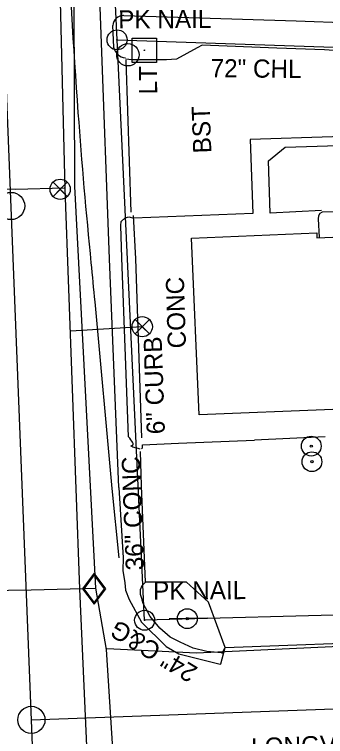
# Model space of a CAD drawing. Extents: x 1627482 to 1629573, y 760826 to 766301.
# Drawn here: x 1628355.8 to 1628424.3, y 764550.9 to 764709.8 of the extents above; entities that cross this region are included whole.
import ezdxf

# ---------------------------------------------------------------- set-up
doc = ezdxf.new("R2010")
doc.units = 0
for name, color, linetype in [('Exist Building Metal Canopy', 7, 'Continuous'), ('Exist Horizontal Alignment', 7, 'Continuous'), ('Exist Horizontal Alignment Point', 7, 'Continuous'), ('Exist Other Culture Fence Line Text', 7, 'Continuous'), ('Exist Other Culture Located Object CELL', 7, 'Continuous'), ('Exist Other Culture Sign CELL', 7, 'Continuous'), ('Exist Property Iron Pin CELL', 7, 'Continuous'), ('Exist Property Iron Pin Text', 7, 'Continuous'), ('Exist Property Line', 7, 'Continuous'), ('Exist Right of Way Line', 7, 'Continuous'), ('Exist Roads Change in Surface', 7, 'Continuous'), ('Exist Roads Change in Surface Text', 7, 'Continuous'), ('Exist Roads Curbs', 7, 'Continuous'), ('Exist Roads Curbs Text', 7, 'Continuous'), ('Exist Roads EOP', 7, 'Continuous'), ('Exist Roads EOP Other', 7, 'Continuous'), ('Exist Roads EOP Text', 7, 'Continuous'), ('Exist Roads EOT', 7, 'Continuous'), ('Exist Utilities Gas UG Line SUE LOS B', 7, 'Continuous'), ('Exist Utilities Gas Valve CELL', 7, 'Continuous'), ('Exist Utilities Other Pole CELL', 7, 'Continuous'), ('Exist Utilities Other Pole With Base CELL', 7, 'Continuous'), ('Exist Utilities Other Pole With Base Text', 7, 'Continuous'), ('Exist Utilities Water UG Line SUE LOS B', 7, 'Continuous'), ('Exist Utilities Water Valve CELL', 7, 'Continuous')]:
    doc.layers.add(name, color=color, linetype=linetype)

# ---------------------------------------------------------------- blocks, each defined once
blk = doc.blocks.new('EXIST PROPERTY IRON PIN_368')
at = {"layer": 'Exist Property Iron Pin CELL'}
for radius in [3.36, 0.108]:
    blk.add_circle((0, 0), radius, dxfattribs=at)

msp = doc.modelspace()

# ---------------------------------------------------------------- linework, layer by layer
at = {"layer": 'Exist Building Metal Canopy'}
msp.add_lwpolyline([(1628425.87, 764622.87), (1628396.42, 764621.64), (1628394.79, 764660.55), (1628422.33, 764661.7), (1628422.38, 764660.65), (1628503.55, 764664.04), (1628505.16, 764625.66), (1628450.93, 764623.42)], dxfattribs=at)
at = {"layer": 'Exist Horizontal Alignment'}
for p, q in [((1628461.18, 761975.88), (1628351.56, 764755.6)), ((1628359.49, 764554.52), (1628586.15, 764562.81))]:
    msp.add_line(p, q, dxfattribs=at)
at = {"layer": 'Exist Horizontal Alignment Point'}
for centre in [(1628355.03, 764667.64), (1628359.49, 764554.52)]:
    msp.add_circle(centre, 3, dxfattribs=at)
at = {"layer": 'Exist Other Culture Located Object CELL'}
for centre, radius in [((1628421.14, 764614.79), 2.18), ((1628421.14, 764614.79), 0.24), ((1628421.28, 764611.36), 2.18), ((1628421.28, 764611.36), 0.24), ((1628393.84, 764576.82), 2.18), ((1628393.84, 764576.82), 0.24)]:
    msp.add_circle(centre, radius, dxfattribs=at)
at = {"layer": 'Exist Other Culture Sign CELL'}
msp.add_line((1628398.3, 764576.91), (1628389.81, 764576.75), dxfattribs=at)
at = {"layer": 'Exist Property Line'}
msp.add_lwpolyline([(1628378.37, 764704.21), (1628523.49, 764699.32), (1628530.95, 764698.78), (1628534.39, 764580.41)], dxfattribs=at)
at = {"layer": 'Exist Right of Way Line'}
for points in [[(1628378.37, 764704.21), (1628372.43, 764829.29)], [(1628384.44, 764576.46), (1628378.37, 764704.21)], [(1628534.39, 764580.41), (1628384.44, 764576.46)]]:
    msp.add_lwpolyline(points, dxfattribs=at)
at = {"layer": 'Exist Roads Change in Surface'}
for p, q in [((1628408.3, 764666.01), (1628382.09, 764664.95)), ((1628424.2, 764616.81), (1628408.62, 764616.13))]:
    msp.add_line(p, q, dxfattribs=at)
for points in [[(1628462.1, 764684.04), (1628407.69, 764682.29), (1628408.3, 764666.01)], [(1628423.38, 764666.66), (1628412.12, 764666.03), (1628411.72, 764677.61), (1628415.4, 764680.56), (1628462.18, 764682.05)], [(1628383.77, 764614.17), (1628383.98, 764614.39), (1628383.95, 764615.11), (1628391.87, 764615.44), (1628408.62, 764616.13)]]:
    msp.add_lwpolyline(points, dxfattribs=at)
at = {"layer": 'Exist Roads Curbs'}
for p, q in [((1628379.84, 764709.56), (1628379.79, 764709.57)), ((1628377.62, 764702.58), (1628377.44, 764707.34)), ((1628380.19, 764700.25), (1628380.19, 764700.25)), ((1628383.48, 764614.14), (1628383.48, 764614.14))]:
    msp.add_line(p, q, dxfattribs=at)
for points in [[(1628511.33, 764699.75), (1628499.79, 764700.13), (1628485.12, 764700.98), (1628474.17, 764700.53), (1628460.57, 764700.88), (1628449.15, 764701.31), (1628430.38, 764701.58), (1628424.02, 764701.98), (1628413.58, 764702.34), (1628397.12, 764703), (1628396, 764702.46), (1628391.42, 764699.95), (1628389.23, 764699.78), (1628381.68, 764699.83), (1628380.24, 764699.96)], [(1628450.42, 764661.82), (1628450.24, 764665.98), (1628450.16, 764666.55), (1628449.82, 764666.9), (1628449.32, 764667), (1628448.37, 764666.96), (1628423.5, 764666.25), (1628423.04, 764665.97), (1628422.76, 764665.5), (1628422.68, 764664.79), (1628422.84, 764660.67)], [(1628379.18, 764663.31), (1628379.24, 764664.2), (1628380.14, 764665.01), (1628380.94, 764665.22), (1628382.09, 764664.95)], [(1628380.91, 764616.83), (1628379.39, 764656.22), (1628379.18, 764663.31)], [(1628384.64, 764584.86), (1628383.83, 764584.07), (1628383.49, 764583.13), (1628383.44, 764582.22), (1628383.93, 764580.88)], [(1628402.15, 764570.45), (1628398.51, 764580.45), (1628393.64, 764584.86), (1628384.64, 764584.86)], [(1628401.38, 764569.27), (1628398.15, 764569.56), (1628395.14, 764570.29), (1628392.23, 764571.66), (1628390.06, 764572.75), (1628387.81, 764574.74), (1628385.65, 764577.32), (1628384.14, 764580.16), (1628383.93, 764580.88)], [(1628401.38, 764569.27), (1628401.64, 764569.31), (1628401.76, 764569.64), (1628402.15, 764570.45)]]:
    msp.add_lwpolyline(points, dxfattribs=at)
for centre, major_axis, ratio, start_param, end_param in [((1628379.84, 764707.16), (-1.67, 1.73), 0.997866, 5.517328, 7.013428), ((1628380.55, 764703.24), (-2.18, -2.08), 0.999024, 5.744467, 6.972844)]:
    msp.add_ellipse(centre, major_axis=major_axis, ratio=ratio, start_param=start_param, end_param=end_param, dxfattribs=at)
msp.add_spline([(1628383.48, 764614.14), (1628381.61, 764614.93), (1628381.65, 764614.94), (1628380.91, 764616.83)], degree=3, dxfattribs=at)
at = {"layer": 'Exist Roads EOP'}
for points in [[(1628378.77, 764605.65), (1628376.73, 764655.99), (1628373, 764754.97), (1628371.55, 764792.06)], [(1628378.77, 764605.65), (1628379.71, 764590.21), (1628379.64, 764587.41), (1628380.07, 764584.73), (1628380.22, 764583.11), (1628381.01, 764581.04), (1628383.77, 764576.07), (1628389.2, 764570.66), (1628391.96, 764569.11), (1628401.04, 764566.82), (1628401.19, 764566.89), (1628402.15, 764570.45), (1628441.56, 764571.9)]]:
    msp.add_lwpolyline(points, dxfattribs=at)
at = {"layer": 'Exist Roads EOP Other'}
for p, q in [((1628381.5, 764666.31), (1628380.34, 764699.72)), ((1628381.89, 764665.56), (1628382.39, 764656.03)), ((1628382.39, 764656.03), (1628383.76, 764616.6))]:
    msp.add_line(p, q, dxfattribs=at)
for points in [[(1628379.84, 764709.56), (1628396.49, 764709.02), (1628417.78, 764708.4), (1628441.73, 764707.51), (1628472.13, 764706.68), (1628506.23, 764705.32)], [(1628384.64, 764584.86), (1628383.78, 764606.04), (1628383.51, 764613.62)]]:
    msp.add_lwpolyline(points, dxfattribs=at)
at = {"layer": 'Exist Roads EOT'}
msp.add_lwpolyline([(1628378.84, 764590.19), (1628377.28, 764605.49), (1628373.53, 764646.56)], dxfattribs=at)
msp.add_spline([(1628373.53, 764646.56), (1628372.68, 764655.14), (1628369.83, 764688.17), (1628367.17, 764732)], degree=3, dxfattribs=at)
at = {"layer": 'Exist Utilities Gas UG Line SUE LOS B'}
for points in [[(1628413.99, 763549.83), (1628410.61, 763659.76), (1628406.72, 763757.73), (1628401.3, 763877.18), (1628398.45, 763915.27), (1628395.93, 763992.39), (1628393.09, 764066.3), (1628389.92, 764168.16), (1628388.3, 764264.41), (1628388.86, 764316.24), (1628388.66, 764366.29), (1628385.61, 764456.2), (1628379.32, 764518.2), (1628376.01, 764570.05), (1628373.69, 764583.54), (1628373.66, 764583.52), (1628369.04, 764671.92), (1628368.81, 764733.47), (1628365.47, 764801.3), (1628365.41, 764842.67), (1628323.45, 764841.73)], [(1628324.65, 764583.46), (1628339.33, 764582.89), (1628359.47, 764583.17), (1628373.73, 764583.54)], [(1628520.65, 764572.54), (1628458.17, 764571.7), (1628435.18, 764571.03), (1628395.87, 764569.22), (1628376.13, 764570.2)]]:
    msp.add_lwpolyline(points, dxfattribs=at)
at = {"layer": 'Exist Utilities Gas Valve CELL'}
msp.add_line((1628373.33, 764583.39), (1628373.33, 764583.39), dxfattribs=at)
msp.add_lwpolyline([(1628373.33, 764586.8), (1628370.79, 764583.39), (1628373.33, 764579.97), (1628375.86, 764583.39), (1628373.33, 764586.8)], dxfattribs=at)
msp.add_lwpolyline([(1628375.62, 764583.39), (1628373.33, 764586.46), (1628371.04, 764583.39), (1628373.33, 764580.31)], close=True, dxfattribs=at)
at = {"layer": 'Exist Utilities Other Pole CELL'}
msp.add_circle((1628380.74, 764700.93), 2.46, dxfattribs=at)
at = {"layer": 'Exist Utilities Other Pole With Base CELL'}
msp.add_line((1628384.39, 764701.91), (1628384.39, 764701.91), dxfattribs=at)
msp.add_lwpolyline([(1628381.67, 764704.61), (1628387.07, 764704.61), (1628387.07, 764699.21), (1628381.67, 764699.21), (1628381.67, 764704.61)], dxfattribs=at)
msp.add_circle((1628384.39, 764701.91), 0.0707, dxfattribs=at)
at = {"layer": 'Exist Utilities Water UG Line SUE LOS B'}
msp.add_line((1628383.91, 764641.08), (1628368.08, 764640.08), dxfattribs=at)
for points in [[(1628407.24, 763655.16), (1628402.4, 763754.94), (1628399.06, 763856.51), (1628396.12, 763915.33), (1628393.3, 763992.46), (1628390.7, 764066.34), (1628386.72, 764168.39), (1628382.56, 764256.29), (1628378.23, 764373.67), (1628375.54, 764455.63), (1628372.03, 764542.25), (1628370.17, 764583.36), (1628366.9, 764671.42), (1628365.27, 764739.23), (1628362.16, 764808.05), (1628361.5, 764823.25), (1628356.13, 764896.21), (1628352.11, 764986.77), (1628341.94, 765081.92), (1628331.48, 765195.63), (1628321.82, 765290.23), (1628312.98, 765379.55), (1628303.79, 765478.36)], [(1628249.93, 764676.22), (1628323.58, 764672.29), (1628356.07, 764671.37), (1628366.73, 764671.6)]]:
    msp.add_lwpolyline(points, dxfattribs=at)
at = {"layer": 'Exist Utilities Water Valve CELL'}
for points in [[(1628367.41, 764672.88), (1628364.26, 764669.73), (1628365.83, 764671.31), (1628367.41, 764669.73), (1628364.26, 764672.88)], [(1628385.48, 764642.65), (1628382.33, 764639.5), (1628383.91, 764641.08), (1628385.48, 764639.5), (1628382.33, 764642.65)], [(1628385.48, 764642.65), (1628382.33, 764639.5), (1628383.91, 764641.08), (1628385.48, 764639.5), (1628382.33, 764642.65)], [(1628385.48, 764642.65), (1628382.33, 764639.5), (1628383.91, 764641.08), (1628385.48, 764639.5), (1628382.33, 764642.65)]]:
    msp.add_lwpolyline(points, dxfattribs=at)
for centre in [(1628365.83, 764671.31), (1628383.91, 764641.08), (1628383.91, 764641.08), (1628383.91, 764641.08)]:
    msp.add_circle(centre, 2.23, dxfattribs=at)

# ---------------------------------------------------------------- block references
at = {"layer": 'Exist Property Iron Pin CELL', "xscale": 0.6561666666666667, "yscale": 0.6561666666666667}
for p in [(1628378.37, 764704.21), (1628384.44, 764576.46)]:
    msp.add_blockref('EXIST PROPERTY IRON PIN_368', p, dxfattribs=at)

# ---------------------------------------------------------------- texts
at = {"layer": 'Exist Other Culture Fence Line Text'}
msp.add_text('72" CHL', height=4, rotation=359.5278, dxfattribs=at).set_placement((1628398.95, 764695.98))
at = {"layer": 'Exist Property Iron Pin Text'}
for p in [(1628378.63, 764706.71), (1628386.31, 764581)]:
    msp.add_text('PK NAIL', height=4, rotation=0.3159, dxfattribs=at).set_placement(p)
at = {"layer": 'Exist Roads Change in Surface Text'}
msp.add_text('CONC', height=4, rotation=91.7713, dxfattribs=at).set_placement((1628393.56, 764636.36))
at = {"layer": 'Exist Roads Curbs Text'}
for s, rotation, p in [('6" CURB', 91.9594, (1628388.91, 764617.47)), ('24" C&G', 149.1587, (1628396.39, 764565.97))]:
    msp.add_text(s, height=4, rotation=rotation, dxfattribs=at).set_placement(p)
at = {"layer": 'Exist Roads EOP Text'}
for s, rotation, p in [('BST', 92.1092, (1628399.15, 764679.3)), ('36" CONC', 92.1541, (1628384.3, 764587.52)), ("LONGVIEW ST.  26' PAVED ROADWAY", 2.1092, (1628407.99, 764546.48))]:
    msp.add_text(s, height=4, rotation=rotation, dxfattribs=at).set_placement(p)
at = {"layer": 'Exist Utilities Other Pole With Base Text'}
msp.add_text('LT', height=4, rotation=90.0765, dxfattribs=at).set_placement((1628387.2, 764692.19))

doc.saveas('drawing.dxf')
